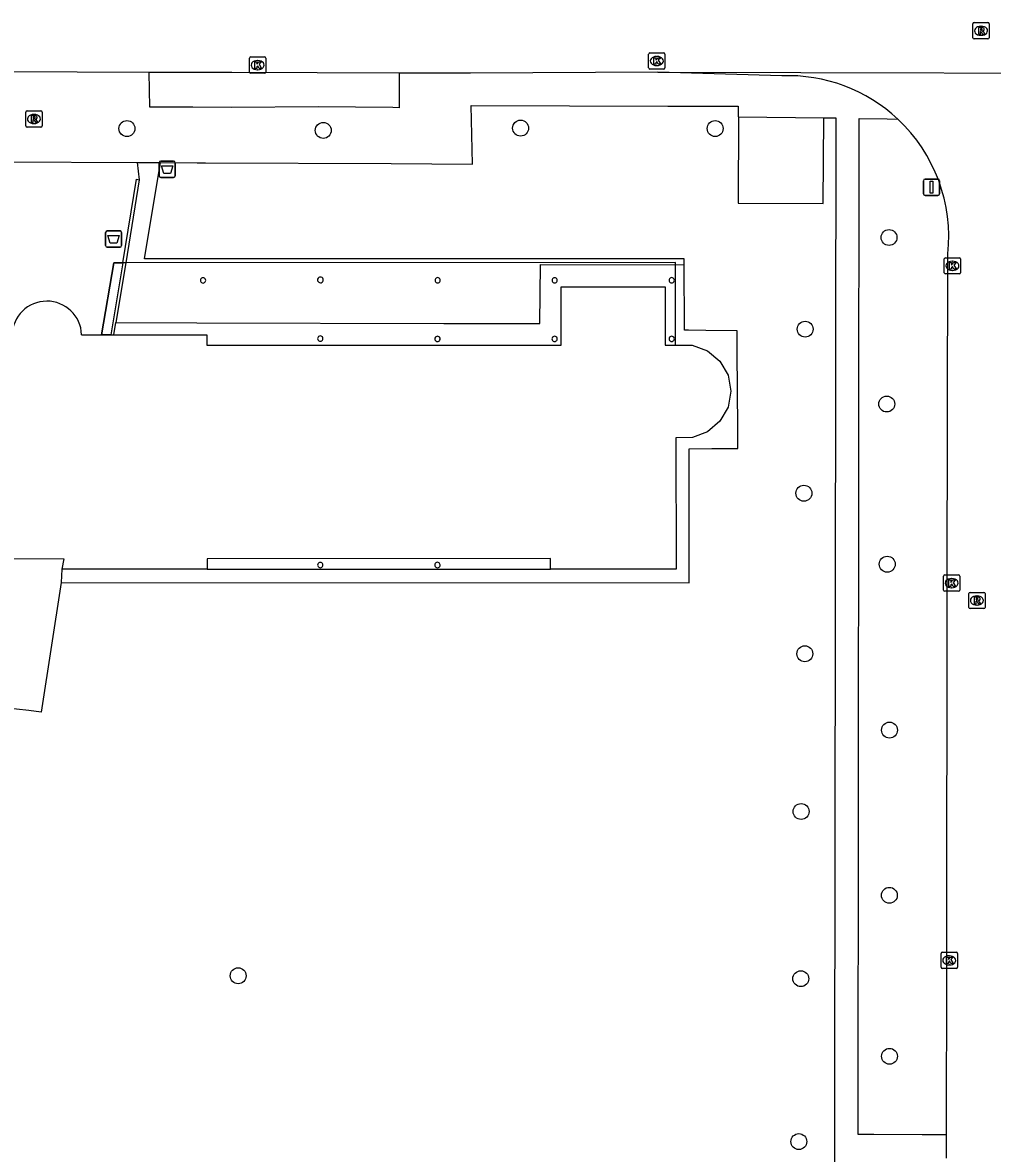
# Model space of a CAD drawing. Extents: x 161477 to 163040, y 383680 to 384868.
# Drawn here: x 162376.2 to 162435.8, y 384491 to 384560.5 of the extents above; entities that cross this region are included whole.
import ezdxf

# ---------------------------------------------------------------- set-up
doc = ezdxf.new("R2010")
doc.units = 0
for name, color, linetype in [('IMGEO_Afvalbak', 7, 'Continuous'), ('IMGEO_Boom', 7, 'Continuous'), ('IMGEO_Groenvoorziening', 7, 'Continuous'), ('IMGEO_Kolk', 7, 'Continuous'), ('IMGEO_Muur', 7, 'Continuous'), ('IMGEO_Pand', 7, 'Continuous'), ('IMGEO_Pand_overbouw', 7, 'Continuous'), ('IMGEO_Rijbaan_lokaal_open', 7, 'Continuous'), ('IMGEO_Rioolput', 7, 'Continuous'), ('IMGEO_Verkeersbordpaal', 7, 'Continuous'), ('IMGEO_Voetpad_open', 7, 'Continuous')]:
    doc.layers.add(name, color=color, linetype=linetype)

msp = doc.modelspace()

# ---------------------------------------------------------------- linework, layer by layer
at = {"layer": 'IMGEO_Afvalbak'}
for p, q in [((162384.725, 384551.96), (162385.515, 384551.96)), ((162385.515, 384551.96), (162384.725, 384551.96)), ((162384.625, 384551.06), (162384.625, 384551.86)), ((162384.625, 384551.86), (162384.625, 384551.06)), ((162385.615, 384551.86), (162385.615, 384551.06)), ((162385.615, 384551.06), (162385.615, 384551.86)), ((162385.515, 384550.96), (162384.725, 384550.96)), ((162384.725, 384550.96), (162385.515, 384550.96)), ((162381.335, 384546.77), (162381.335, 384547.57)), ((162381.335, 384547.57), (162381.335, 384546.77)), ((162381.435, 384547.67), (162382.225, 384547.67)), ((162382.225, 384547.67), (162381.435, 384547.67)), ((162382.325, 384547.57), (162382.325, 384546.77)), ((162382.325, 384546.77), (162382.325, 384547.57)), ((162382.225, 384546.67), (162381.435, 384546.67)), ((162381.435, 384546.67), (162382.225, 384546.67))]:
    msp.add_line(p, q, dxfattribs=at)
for points in [[(162384.768, 384551.674), (162385.472, 384551.674), (162385.323, 384551.204), (162384.917, 384551.204), (162384.768, 384551.674)], [(162381.478, 384547.384), (162382.182, 384547.384), (162382.033, 384546.914), (162381.627, 384546.914), (162381.478, 384547.384)]]:
    msp.add_lwpolyline(points, dxfattribs=at)
for centre, start, end in [((162384.725, 384551.86), 90, 180), ((162384.725, 384551.86), 90, 180), ((162385.515, 384551.86), 0, 90), ((162385.515, 384551.86), 360, 90), ((162384.725, 384551.06), 180, 270), ((162384.725, 384551.06), 180, 270), ((162385.515, 384551.06), 270, 0), ((162385.515, 384551.06), 270, 0), ((162381.435, 384547.57), 90, 180), ((162381.435, 384547.57), 90, 180), ((162382.225, 384547.57), 0, 90), ((162382.225, 384547.57), 360, 90), ((162381.435, 384546.77), 180, 270), ((162381.435, 384546.77), 180, 270), ((162382.225, 384546.77), 270, 0), ((162382.225, 384546.77), 270, 0)]:
    msp.add_arc(centre, 0.1, start, end, dxfattribs=at)
at = {"layer": 'IMGEO_Boom'}
for centre in [(162382.65, 384553.96), (162394.71, 384553.85), (162406.83, 384553.99), (162418.78, 384553.96), (162429.46, 384547.27), (162424.31, 384541.64), (162429.32, 384537.04), (162424.23, 384531.56), (162429.35, 384527.2), (162424.29, 384521.7), (162429.49, 384517.01), (162424.06, 384512.01), (162429.48, 384506.86), (162389.48, 384501.92), (162424.04, 384501.74), (162429.49, 384496.97), (162423.92, 384491.73)]:
    msp.add_circle(centre, 0.489, dxfattribs=at)
at = {"layer": 'IMGEO_Groenvoorziening'}
for points in [[(162420.217, 384554.676), (162420.198, 384549.378), (162425.407, 384549.356), (162425.448, 384554.616)], [(162378.606, 384526.082), (162417.186, 384526.061), (162417.182, 384534.294), (162418.584, 384534.299), (162420.179, 384534.305), (162420.17, 384535.583), (162420.136, 384540.234), (162420.126, 384541.529), (162418.203, 384541.557), (162417.143, 384541.573), (162416.893, 384541.577), (162416.892, 384541.742), (162416.868, 384545.581)]]:
    msp.add_lwpolyline(points, dxfattribs=at)
at = {"layer": 'IMGEO_Kolk'}
for p, q in [((162390.178, 384557.433), (162390.178, 384558.285)), ((162390.253, 384558.359), (162391.105, 384558.359)), ((162391.179, 384558.285), (162391.179, 384557.433)), ((162414.696, 384557.687), (162414.696, 384558.539)), ((162414.771, 384558.613), (162415.623, 384558.613)), ((162415.184, 384558.393), (162415.209, 384558.393)), ((162415.697, 384558.539), (162415.697, 384557.687)), ((162390.689, 384557.579), (162390.664, 384557.579)), ((162390.666, 384558.139), (162390.691, 384558.139)), ((162415.623, 384557.613), (162414.771, 384557.613)), ((162415.207, 384557.833), (162415.182, 384557.833)), ((162391.105, 384557.359), (162390.253, 384557.359)), ((162432.855, 384545.105), (162432.855, 384545.957)), ((162432.93, 384546.031), (162433.782, 384546.031)), ((162433.343, 384545.811), (162433.368, 384545.811)), ((162433.856, 384545.957), (162433.856, 384545.105)), ((162433.782, 384545.031), (162432.93, 384545.031)), ((162433.366, 384545.251), (162433.341, 384545.251)), ((162432.806, 384525.612), (162432.806, 384526.464)), ((162432.881, 384526.538), (162433.733, 384526.538)), ((162433.294, 384526.318), (162433.319, 384526.318)), ((162433.807, 384526.464), (162433.807, 384525.612)), ((162433.733, 384525.538), (162432.881, 384525.538)), ((162433.317, 384525.758), (162433.292, 384525.758)), ((162432.659, 384502.437), (162432.659, 384503.289)), ((162432.734, 384503.363), (162433.586, 384503.363)), ((162433.66, 384503.289), (162433.66, 384502.437)), ((162433.17, 384502.583), (162433.145, 384502.583)), ((162433.147, 384503.143), (162433.172, 384503.143)), ((162433.586, 384502.363), (162432.734, 384502.363))]:
    msp.add_line(p, q, dxfattribs=at)
for points in [[(162390.178, 384557.433), (162390.178, 384558.285)], [(162390.253, 384558.359), (162391.105, 384558.359)], [(162391.179, 384558.285), (162391.179, 384557.433)], [(162414.696, 384557.687), (162414.696, 384558.539)], [(162414.771, 384558.613), (162415.623, 384558.613)], [(162415.017, 384558.313), (162415.14, 384558.313), (162415.14, 384558.162), (162415.27, 384558.313), (162415.434, 384558.313), (162415.288, 384558.162), (162415.441, 384557.913), (162415.289, 384557.913), (162415.204, 384558.077), (162415.14, 384558.01), (162415.14, 384557.913), (162415.017, 384557.913), (162415.017, 384558.313)], [(162415.697, 384558.539), (162415.697, 384557.687)], [(162390.499, 384558.059), (162390.622, 384558.059), (162390.622, 384557.908), (162390.752, 384558.059), (162390.916, 384558.059), (162390.77, 384557.908), (162390.923, 384557.659), (162390.771, 384557.659), (162390.686, 384557.823), (162390.622, 384557.756), (162390.622, 384557.659), (162390.499, 384557.659), (162390.499, 384558.059)], [(162415.623, 384557.613), (162414.771, 384557.613)], [(162391.105, 384557.359), (162390.253, 384557.359)], [(162432.855, 384545.105), (162432.855, 384545.957)], [(162432.93, 384546.031), (162433.782, 384546.031)], [(162433.176, 384545.731), (162433.299, 384545.731), (162433.299, 384545.58), (162433.429, 384545.731), (162433.593, 384545.731), (162433.447, 384545.58), (162433.6, 384545.331), (162433.448, 384545.331), (162433.363, 384545.495), (162433.299, 384545.428), (162433.299, 384545.331), (162433.176, 384545.331), (162433.176, 384545.731)], [(162433.856, 384545.957), (162433.856, 384545.105)], [(162433.782, 384545.031), (162432.93, 384545.031)], [(162432.806, 384525.612), (162432.806, 384526.464)], [(162432.881, 384526.538), (162433.733, 384526.538)], [(162433.127, 384526.238), (162433.25, 384526.238), (162433.25, 384526.087), (162433.38, 384526.238), (162433.544, 384526.238), (162433.398, 384526.087), (162433.551, 384525.838), (162433.399, 384525.838), (162433.314, 384526.002), (162433.25, 384525.935), (162433.25, 384525.838), (162433.127, 384525.838), (162433.127, 384526.238)], [(162433.807, 384526.464), (162433.807, 384525.612)], [(162433.733, 384525.538), (162432.881, 384525.538)], [(162432.659, 384502.437), (162432.659, 384503.289)], [(162432.734, 384503.363), (162433.586, 384503.363)], [(162433.66, 384503.289), (162433.66, 384502.437)], [(162432.98, 384503.063), (162433.103, 384503.063), (162433.103, 384502.912), (162433.233, 384503.063), (162433.397, 384503.063), (162433.251, 384502.912), (162433.404, 384502.663), (162433.252, 384502.663), (162433.167, 384502.827), (162433.103, 384502.76), (162433.103, 384502.663), (162432.98, 384502.663), (162432.98, 384503.063)], [(162433.586, 384502.363), (162432.734, 384502.363)]]:
    msp.add_lwpolyline(points, dxfattribs=at)
for centre, start, end in [((162390.255, 384558.283), 91.55205, 178.44795), ((162390.255, 384558.283), 91.55205, 178.44795), ((162391.103, 384558.283), 1.55205, 88.44795), ((162391.103, 384558.283), 1.55205, 88.44795), ((162414.773, 384558.537), 91.55205, 178.44795), ((162414.773, 384558.537), 91.55205, 178.44795), ((162415.621, 384558.537), 1.55205, 88.44795), ((162415.621, 384558.537), 1.55205, 88.44795), ((162414.773, 384557.689), 181.55205, 268.44795), ((162414.773, 384557.689), 181.55205, 268.44795), ((162415.621, 384557.689), 271.55205, 358.44795), ((162415.621, 384557.689), 271.55205, 358.44795), ((162390.255, 384557.435), 181.55205, 268.44795), ((162390.255, 384557.435), 181.55205, 268.44795), ((162391.103, 384557.435), 271.55205, 358.44795), ((162391.103, 384557.435), 271.55205, 358.44795), ((162432.932, 384545.955), 91.55205, 178.44795), ((162432.932, 384545.955), 91.55205, 178.44795), ((162433.78, 384545.955), 1.55205, 88.44795), ((162433.78, 384545.955), 1.55205, 88.44795), ((162432.932, 384545.107), 181.55205, 268.44795), ((162432.932, 384545.107), 181.55205, 268.44795), ((162433.78, 384545.107), 271.55205, 358.44795), ((162433.78, 384545.107), 271.55205, 358.44795), ((162432.883, 384526.462), 91.55205, 178.44795), ((162432.883, 384526.462), 91.55205, 178.44795), ((162433.731, 384526.462), 1.55205, 88.44795), ((162433.731, 384526.462), 1.55205, 88.44795), ((162432.883, 384525.614), 181.55205, 268.44795), ((162432.883, 384525.614), 181.55205, 268.44795), ((162433.731, 384525.614), 271.55205, 358.44795), ((162433.731, 384525.614), 271.55205, 358.44795), ((162432.736, 384503.287), 91.55205, 178.44795), ((162432.736, 384503.287), 91.55205, 178.44795), ((162433.584, 384503.287), 1.55205, 88.44795), ((162433.584, 384503.287), 1.55205, 88.44795), ((162432.736, 384502.439), 181.55205, 268.44795), ((162432.736, 384502.439), 181.55205, 268.44795), ((162433.584, 384502.439), 271.55205, 358.44795), ((162433.584, 384502.439), 271.55205, 358.44795)]:
    msp.add_arc(centre, 0.0765, start, end, dxfattribs=at)
for centre, major_axis, ratio, start_param, end_param in [((162415.183, 384558.113), (-0.387, 0.002), 0.722429, 4.712389, 7.853982), ((162415.208, 384558.113), (-0.39, 0.002), 0.717154, 1.570796, 4.712389), ((162390.665, 384557.859), (-0.387, 0.002), 0.722429, 4.712389, 7.853982), ((162390.69, 384557.859), (-0.39, 0.002), 0.717154, 1.570796, 4.712389), ((162433.342, 384545.531), (-0.387, 0.002), 0.722429, 4.712389, 7.853982), ((162433.367, 384545.531), (-0.39, 0.002), 0.717154, 1.570796, 4.712389), ((162433.293, 384526.038), (-0.387, 0.002), 0.722429, 4.712389, 7.853982), ((162433.318, 384526.038), (-0.39, 0.002), 0.717154, 1.570796, 4.712389), ((162433.146, 384502.863), (-0.387, 0.002), 0.722429, 4.712389, 7.853982), ((162433.171, 384502.863), (-0.39, 0.002), 0.717154, 1.570796, 4.712389)]:
    msp.add_ellipse(centre, major_axis=major_axis, ratio=ratio, start_param=start_param, end_param=end_param, dxfattribs=at)
at = {"layer": 'IMGEO_Muur'}
for points in [[(162382.391, 384545.719), (162383.233, 384550.848), (162383.411, 384550.819)], [(162383.411, 384550.819), (162382.572, 384545.719)], [(162382.391, 384545.719), (162381.665, 384541.296)], [(162382.572, 384545.719), (162381.969, 384542.053)], [(162382.572, 384545.719), (162382.391, 384545.719)], [(162381.844, 384541.296), (162381.969, 384542.053)]]:
    msp.add_lwpolyline(points, dxfattribs=at)
at = {"layer": 'IMGEO_Pand'}
for points in [[(162381.844, 384541.296), (162386.932, 384541.3), (162387.559, 384541.3), (162387.557, 384540.648), (162409.314, 384540.665), (162409.316, 384541.265), (162409.323, 384544.24), (162415.716, 384544.243), (162415.709, 384540.656), (162416.348, 384540.658), (162417.362, 384540.66), (162418.306, 384540.317), (162419.072, 384539.681), (162419.574, 384538.817), (162419.749, 384537.835), (162419.573, 384536.846), (162419.076, 384535.984), (162418.307, 384535.34), (162417.379, 384534.978), (162416.374, 384534.957), (162416.38, 384526.889), (162408.669, 384526.894), (162408.669, 384527.544), (162387.578, 384527.54), (162387.577, 384526.89), (162378.66, 384526.897)], [(162379.865, 384541.295), (162381.088, 384541.296)], [(162381.665, 384541.296), (162381.088, 384541.296)], [(162381.665, 384541.296), (162381.844, 384541.296)], [(162331.159, 384531.135), (162358.275, 384531.137), (162358.275, 384530.487), (162370.881, 384530.494), (162370.872, 384527.564), (162372.361, 384527.559), (162378.764, 384527.539), (162378.66, 384526.897)]]:
    msp.add_lwpolyline(points, dxfattribs=at)
for centre, radius, start, end in [((162387.326, 384544.634), 0.163, 71.89451, 359.80778), ((162387.326, 384544.634), 0.163, 359.81669, 71.8856), ((162394.532, 384544.663), 0.176, 71.79024, 359.7355), ((162394.53, 384544.661), 0.178, 0.20603, 71.31971), ((162401.736, 384544.644), 0.163, 71.76693, 359.93537), ((162401.736, 384544.645), 0.163, 359.81669, 71.8856), ((162408.924, 384544.643), 0.159, 72.18205, 359.96289), ((162408.926, 384544.645), 0.156, 359.24277, 72.90217), ((162416.114, 384544.643), 0.163, 71.89451, 359.80778), ((162416.114, 384544.643), 0.163, 359.81669, 71.8856), ((162377.728, 384541.222), 2.138, 1.95763, 178.39092), ((162394.522, 384541.062), 0.163, 72.13662, 0.04989), ((162394.523, 384541.063), 0.162, 359.72486, 72.46165), ((162401.726, 384541.043), 0.163, 36.24728, 179.80496), ((162401.726, 384541.044), 0.163, 180.12998, 35.92225), ((162408.917, 384541.043), 0.162, 72.02259, 0.03215), ((162408.919, 384541.044), 0.16, 359.52804, 72.52671), ((162416.116, 384541.043), 0.161, 72.03653, 359.88451), ((162416.118, 384541.045), 0.158, 359.09062, 72.83041), ((162394.527, 384527.148), 0.163, 71.89448, 0.16027), ((162394.527, 384527.148), 0.163, 0.16911, 71.88564), ((162401.723, 384527.152), 0.166, 72.60155, 1.01987), ((162401.722, 384527.152), 0.166, 1.18798, 72.43343)]:
    msp.add_arc(centre, radius, start, end, dxfattribs=at)
at = {"layer": 'IMGEO_Pand_overbouw'}
for points in [[(162381.088, 384541.296), (162381.665, 384541.296), (162381.844, 384541.296), (162386.932, 384541.3), (162387.559, 384541.3), (162387.557, 384540.648), (162409.314, 384540.665), (162409.316, 384541.265), (162409.323, 384544.24), (162415.716, 384544.243), (162415.709, 384540.656), (162416.348, 384540.658), (162416.345, 384545.743), (162382.572, 384545.719), (162381.838, 384545.719)], [(162387.577, 384526.89), (162408.669, 384526.894), (162408.669, 384527.544), (162387.578, 384527.54)]]:
    msp.add_lwpolyline(points, close=True, dxfattribs=at)
at = {"layer": 'IMGEO_Rijbaan_lokaal_open'}
for points in [[(162384.02, 384557.414), (162375.174, 384557.437)], [(162399.375, 384557.373), (162394.332, 384557.387), (162389.102, 384557.4), (162384.02, 384557.414)], [(162415.263, 384557.42), (162403.747, 384557.362), (162399.375, 384557.373)], [(162422.877, 384557.203), (162415.263, 384557.42)], [(162415.263, 384557.42), (162450.416, 384557.342), (162450.96, 384557.333), (162451.841, 384557.334), (162468.081, 384557.357)], [(162432.991, 384492.141), (162433.012, 384502.382), (162433.034, 384526.071), (162433.065, 384546.262)], [(162432.988, 384490.722), (162432.991, 384492.141)]]:
    msp.add_lwpolyline(points, dxfattribs=at)
for centre, radius, start, end in [((162423.256, 384547.342), 9.868, 46.85346, 92.20367), ((162423.246, 384547.339), 9.878, 353.74143, 46.82369)]:
    msp.add_arc(centre, radius, start, end, dxfattribs=at)
at = {"layer": 'IMGEO_Rioolput'}
for p, q in [((162434.609, 384559.544), (162434.609, 384560.396)), ((162434.684, 384560.47), (162435.536, 384560.47)), ((162435.097, 384560.25), (162435.122, 384560.25)), ((162435.61, 384560.396), (162435.61, 384559.544)), ((162435.12, 384559.69), (162435.095, 384559.69)), ((162435.536, 384559.47), (162434.684, 384559.47)), ((162376.439, 384554.124), (162376.439, 384554.976)), ((162376.514, 384555.05), (162377.366, 384555.05)), ((162376.927, 384554.83), (162376.952, 384554.83)), ((162377.44, 384554.976), (162377.44, 384554.124)), ((162377.366, 384554.05), (162376.514, 384554.05)), ((162376.95, 384554.27), (162376.925, 384554.27)), ((162434.359, 384524.544), (162434.359, 384525.396)), ((162434.434, 384525.47), (162435.286, 384525.47)), ((162434.847, 384525.25), (162434.872, 384525.25)), ((162435.36, 384525.396), (162435.36, 384524.544)), ((162435.286, 384524.47), (162434.434, 384524.47)), ((162434.87, 384524.69), (162434.845, 384524.69))]:
    msp.add_line(p, q, dxfattribs=at)
for points in [[(162434.609, 384559.544), (162434.609, 384560.396)], [(162434.684, 384560.47), (162435.536, 384560.47)], [(162435.61, 384560.396), (162435.61, 384559.544)], [(162435.198, 384560.168), (162434.946, 384560.17), (162434.946, 384559.77)], [(162434.946, 384559.77), (162435.07, 384559.77), (162435.07, 384559.932), (162435.081, 384559.932)], [(162435.124, 384560.089), (162435.07, 384560.089), (162435.07, 384560.008)], [(162435.07, 384560.008), (162435.122, 384560.008)], [(162435.128, 384559.903), (162435.199, 384559.77), (162435.339, 384559.77), (162435.274, 384559.896)], [(162435.536, 384559.47), (162434.684, 384559.47)], [(162376.439, 384554.124), (162376.439, 384554.976)], [(162376.514, 384555.05), (162377.366, 384555.05)], [(162377.028, 384554.748), (162376.776, 384554.75), (162376.776, 384554.35)], [(162377.44, 384554.976), (162377.44, 384554.124)], [(162377.366, 384554.05), (162376.514, 384554.05)], [(162376.776, 384554.35), (162376.9, 384554.35), (162376.9, 384554.512), (162376.911, 384554.512)], [(162376.954, 384554.669), (162376.9, 384554.669), (162376.9, 384554.588)], [(162376.9, 384554.588), (162376.952, 384554.588)], [(162376.958, 384554.483), (162377.029, 384554.35), (162377.169, 384554.35), (162377.104, 384554.476)], [(162434.359, 384524.544), (162434.359, 384525.396)], [(162434.434, 384525.47), (162435.286, 384525.47)], [(162434.948, 384525.168), (162434.696, 384525.17), (162434.696, 384524.77)], [(162434.696, 384524.77), (162434.82, 384524.77), (162434.82, 384524.932), (162434.831, 384524.932)], [(162434.874, 384525.089), (162434.82, 384525.089), (162434.82, 384525.008)], [(162434.82, 384525.008), (162434.872, 384525.008)], [(162434.878, 384524.903), (162434.949, 384524.77), (162435.089, 384524.77), (162435.024, 384524.896)], [(162435.36, 384525.396), (162435.36, 384524.544)], [(162435.286, 384524.47), (162434.434, 384524.47)]]:
    msp.add_lwpolyline(points, dxfattribs=at)
for centre, radius, start, end in [((162434.686, 384560.394), 0.0765, 91.55205, 178.44795), ((162434.686, 384560.394), 0.0765, 91.55205, 178.44795), ((162435.534, 384560.394), 0.0765, 1.55205, 88.44795), ((162435.534, 384560.394), 0.0765, 1.55205, 88.44795), ((162434.686, 384559.546), 0.0765, 181.55205, 268.44795), ((162434.686, 384559.546), 0.0765, 181.55205, 268.44795), ((162435.08, 384559.879), 0.0533, 26.02933, 88.69889), ((162435.106, 384560.197), 0.19, 274.7715, 282.96867), ((162435.13, 384559.993), 0.0964, 77.00612, 93.18647), ((162435.144, 384560.05), 0.0378, 276.66336, 79.67722), ((162435.197, 384560.058), 0.109, 350.36119, 89.41601), ((162435.195, 384560.058), 0.112, 277.58423, 350.98172), ((162435.179, 384559.843), 0.108, 29.51342, 73.79051), ((162435.534, 384559.546), 0.0765, 271.55205, 358.44795), ((162435.534, 384559.546), 0.0765, 271.55205, 358.44795), ((162376.516, 384554.974), 0.0765, 91.55205, 178.44795), ((162376.516, 384554.974), 0.0765, 91.55205, 178.44795), ((162377.027, 384554.638), 0.109, 350.36119, 89.41601), ((162377.364, 384554.974), 0.0765, 1.55205, 88.44795), ((162377.364, 384554.974), 0.0765, 1.55205, 88.44795), ((162376.516, 384554.126), 0.0765, 181.55205, 268.44795), ((162376.516, 384554.126), 0.0765, 181.55205, 268.44795), ((162376.91, 384554.459), 0.0533, 26.02933, 88.69889), ((162376.936, 384554.777), 0.19, 274.7715, 282.96867), ((162376.96, 384554.573), 0.0964, 77.00612, 93.18647), ((162376.974, 384554.63), 0.0378, 276.66336, 79.67722), ((162377.025, 384554.638), 0.112, 277.58423, 350.98172), ((162377.009, 384554.423), 0.108, 29.51342, 73.79051), ((162377.364, 384554.126), 0.0765, 271.55205, 358.44795), ((162377.364, 384554.126), 0.0765, 271.55205, 358.44795), ((162434.436, 384525.394), 0.0765, 91.55205, 178.44795), ((162434.436, 384525.394), 0.0765, 91.55205, 178.44795), ((162434.83, 384524.879), 0.0533, 26.02933, 88.69889), ((162434.856, 384525.197), 0.19, 274.7715, 282.96867), ((162434.88, 384524.993), 0.0964, 77.00612, 93.18647), ((162434.894, 384525.05), 0.0378, 276.66336, 79.67722), ((162434.947, 384525.058), 0.109, 350.36119, 89.41601), ((162434.945, 384525.058), 0.112, 277.58423, 350.98172), ((162434.929, 384524.843), 0.108, 29.51342, 73.79051), ((162435.284, 384525.394), 0.0765, 1.55205, 88.44795), ((162435.284, 384525.394), 0.0765, 1.55205, 88.44795), ((162434.436, 384524.546), 0.0765, 181.55205, 268.44795), ((162434.436, 384524.546), 0.0765, 181.55205, 268.44795), ((162435.284, 384524.546), 0.0765, 271.55205, 358.44795), ((162435.284, 384524.546), 0.0765, 271.55205, 358.44795)]:
    msp.add_arc(centre, radius, start, end, dxfattribs=at)
for centre, major_axis, ratio, start_param, end_param in [((162435.096, 384559.97), (-0.387, 0.002), 0.722429, 4.712389, 7.853982), ((162435.121, 384559.97), (-0.39, 0.002), 0.717154, 1.570796, 4.712389), ((162376.926, 384554.55), (-0.387, 0.002), 0.722429, 4.712389, 7.853982), ((162376.951, 384554.55), (-0.39, 0.002), 0.717154, 1.570796, 4.712389), ((162434.846, 384524.97), (-0.387, 0.002), 0.722429, 4.712389, 7.853982), ((162434.871, 384524.97), (-0.39, 0.002), 0.717154, 1.570796, 4.712389)]:
    msp.add_ellipse(centre, major_axis=major_axis, ratio=ratio, start_param=start_param, end_param=end_param, dxfattribs=at)
at = {"layer": 'IMGEO_Verkeersbordpaal'}
for p, q in [((162431.575, 384549.96), (162431.575, 384550.76)), ((162431.575, 384550.76), (162431.575, 384549.96)), ((162431.675, 384550.86), (162432.465, 384550.86)), ((162432.465, 384550.86), (162431.675, 384550.86)), ((162432.565, 384550.76), (162432.565, 384549.96)), ((162432.565, 384549.96), (162432.565, 384550.76)), ((162432.465, 384549.86), (162431.675, 384549.86)), ((162431.675, 384549.86), (162432.465, 384549.86))]:
    msp.add_line(p, q, dxfattribs=at)
msp.add_lwpolyline([(162431.995, 384550.735), (162432.145, 384550.735), (162432.145, 384549.985), (162431.995, 384549.985), (162431.995, 384550.735)], dxfattribs=at)
for centre, start, end in [((162431.675, 384550.76), 90, 180), ((162431.675, 384550.76), 90, 180), ((162432.465, 384550.76), 0, 90), ((162432.465, 384550.76), 360, 90), ((162431.675, 384549.96), 180, 270), ((162431.675, 384549.96), 180, 270), ((162432.465, 384549.96), 270, 0), ((162432.465, 384549.96), 270, 0)]:
    msp.add_arc(centre, 0.1, start, end, dxfattribs=at)
at = {"layer": 'IMGEO_Voetpad_open'}
for points in [[(162399.375, 384557.373), (162399.362, 384555.245), (162398.979, 384555.249), (162394.388, 384555.294), (162389.103, 384555.265), (162386.688, 384555.273), (162384.047, 384555.281), (162384.02, 384557.414)], [(162384.719, 384551.869), (162386.962, 384551.859), (162387.471, 384551.857), (162398.876, 384551.806), (162403.872, 384551.785), (162403.791, 384555.381), (162415.873, 384555.347), (162418.731, 384555.339), (162420.197, 384555.335), (162420.195, 384554.677), (162420.217, 384554.676)], [(162420.217, 384554.676), (162425.448, 384554.616)], [(162425.448, 384554.616), (162426.186, 384554.613), (162425.969, 384390.284), (162425.968, 384390.095), (162389.632, 384390.095), (162348.32, 384390.058), (162301.991, 384389.953), (162301.951, 384391.841), (162301.948, 384391.999), (162301.946, 384392.089), (162302.034, 384399.87), (162302.061, 384428.202), (162302.046, 384458.616), (162308.328, 384465.163)], [(162432.991, 384492.141), (162431.505, 384492.15), (162428.534, 384492.169), (162427.554, 384492.176), (162427.619, 384554.587), (162429.337, 384554.554), (162430.005, 384554.542)], [(162375.192, 384551.917), (162383.283, 384551.877)], [(162383.283, 384551.877), (162384.719, 384551.869)], [(162383.283, 384551.877), (162383.411, 384550.819)], [(162416.868, 384545.581), (162416.867, 384545.953), (162399.612, 384545.958), (162398.703, 384545.958), (162383.73, 384545.962), (162384.719, 384551.869)], [(162381.088, 384541.296), (162381.838, 384545.719), (162382.391, 384545.719)], [(162381.969, 384542.053), (162386.935, 384542.038), (162402.106, 384541.997), (162408.004, 384541.981), (162408.042, 384545.618), (162416.868, 384545.581)], [(162378.66, 384526.897), (162378.606, 384526.082)], [(162378.606, 384526.082), (162377.375, 384518.11)]]:
    msp.add_lwpolyline(points, dxfattribs=at)
msp.add_arc((162354.779, 384340.548), 178.994, 82.74776, 90.57304, dxfattribs=at)

doc.saveas('drawing.dxf')
